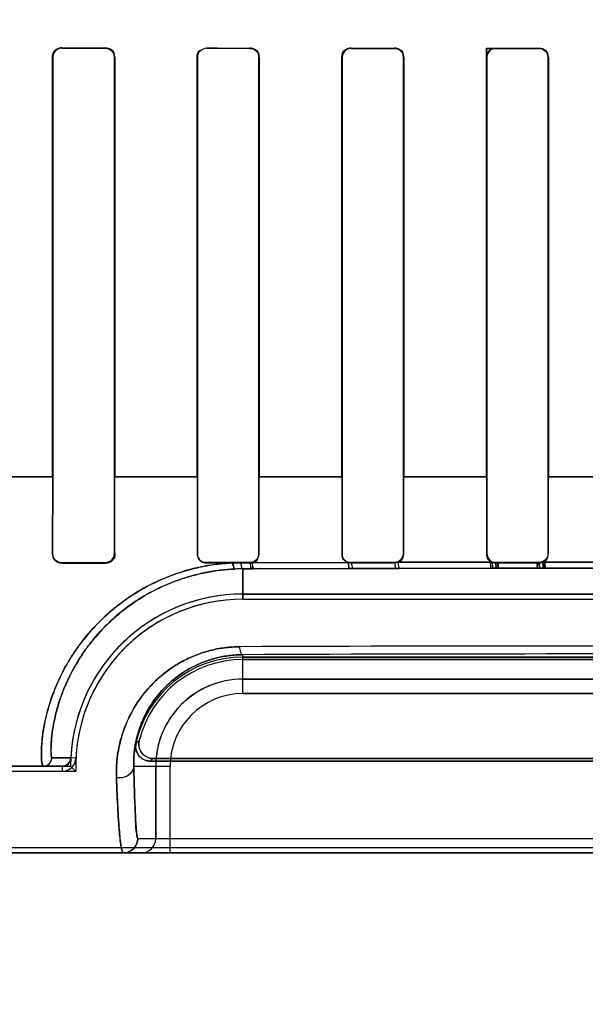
# Model space of a CAD drawing. Header units: millimetres. Extents: x 0 to 297, y 0 to 210.
# Tile 313 of 438: x 240.467 to 240.585, y 156.825 to 157.029. Entities that reach past the tile are written whole.
import ezdxf

# ---------------------------------------------------------------- set-up
doc = ezdxf.new("R2010")
doc.units = ezdxf.units.MM
doc.header["$LTSCALE"] = 16.335
doc.layers.get('0').update_dxf_attribs({"linetype": 'CONTINUOUS'})
for name, color, linetype in [('AXES_REF', 7, 'CONTINUOUS'), ('INTFCLR_1', 7, 'CONTINUOUS'), ('INTFCLR_72935', 7, 'CONTINUOUS')]:
    doc.layers.add(name, color=color, linetype=linetype)

msp = doc.modelspace()

# ---------------------------------------------------------------- linework, layer by layer
at = {"color": 7, "linetype": 'Continuous'}
for radius in [5.8174969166, 5.817, 5.7797484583]:
    msp.add_circle((241.4979109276, 154.8339782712), radius, dxfattribs=at)
msp.add_arc((241.4979109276, 154.8339782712), 5.76, 278.2771290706, 261.7228709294, dxfattribs=at)
at = {"layer": 'AXES_REF', "color": 9, "linetype": 'Continuous'}
msp.add_circle((241.4979109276, 154.8339782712), 3.5571461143, dxfattribs=at)
at = {"layer": 'AXES_REF', "color": 7, "linetype": 'Continuous'}
msp.add_arc((241.4979109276, 154.8339782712), 5.892, 113.0826660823, 66.91733391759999, dxfattribs=at)
at = {"layer": 'AXES_REF', "color": 9, "linetype": 'Continuous'}
msp.add_arc((241.4979109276, 154.8339782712), 5.3067073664, 94.4118118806, 85.5881881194, dxfattribs=at)
at = {"layer": 'INTFCLR_1', "color": 9, "linetype": 'Continuous'}
for p, q in [((240.4762431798, 157.0228796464), (240.4762431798, 157.0229464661)), ((240.4852431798, 157.0229352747), (240.4852431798, 157.0228691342)), ((240.5062431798, 157.0228484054), (240.5062431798, 157.0229132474)), ((240.5152431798, 157.022905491), (240.5152431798, 157.0228410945)), ((240.5362431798, 157.0228275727), (240.5362431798, 157.0228911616)), ((240.5452431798, 157.022886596), (240.5452431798, 157.0228232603)), ((240.5662431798, 157.0228165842), (240.5662431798, 157.0228795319)), ((240.5752431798, 157.0228780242), (240.5752431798, 157.0228151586)), ((240.4742638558, 157.0209697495), (240.4743309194, 157.0209697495)), ((240.4871404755, 157.0209697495), (240.4872064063, 157.0209697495)), ((240.5042978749, 157.0209697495), (240.5043628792, 157.0209697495)), ((240.5171131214, 157.0209697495), (240.5171773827, 157.0209697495)), ((240.5343206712, 157.0209697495), (240.5343843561, 157.0209697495)), ((240.5470959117, 157.0209697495), (240.5471591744, 157.0209697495)), ((240.5643329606, 157.0209697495), (240.5643959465, 157.0209697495)), ((240.5770884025, 157.0209697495), (240.5771512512, 157.0209697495)), ((240.4571777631, 156.9339684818), (240.4743310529, 156.9339684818)), ((240.4871404, 156.9339684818), (240.5043630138, 156.9339684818)), ((240.5171135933, 156.9339684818), (240.5343832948, 156.9339684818)), ((240.5470931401, 156.9339684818), (240.5643988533, 156.9339684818)), ((240.5770829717, 156.9339684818), (240.5944114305, 156.9339684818)), ((240.4743248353, 156.918065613), (240.4742558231, 156.918065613)), ((240.4872142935, 156.918065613), (240.4871464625, 156.918065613)), ((240.5043569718, 156.918065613), (240.5042901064, 156.918065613)), ((240.5171850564, 156.918065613), (240.5171189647, 156.918065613)), ((240.5343785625, 156.918065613), (240.534313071, 156.918065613)), ((240.5471667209, 156.918065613), (240.5471016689, 156.918065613)), ((240.5643902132, 156.918065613), (240.5643254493, 156.918065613)), ((240.5771587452, 156.918065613), (240.5770941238, 156.918065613)), ((240.4762431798, 156.9160787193), (240.4762431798, 156.9161480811)), ((240.4852431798, 156.9161586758), (240.4852431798, 156.916090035)), ((240.5062431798, 156.9161122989), (240.5062431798, 156.9161795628)), ((240.5152431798, 156.916186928), (240.5152431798, 156.9161201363)), ((240.5356091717, 156.9162414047), (240.515681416, 156.9161705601)), ((240.5362431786, 156.9161346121), (240.5365115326, 156.9149753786)), ((240.5362431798, 156.9161346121), (240.5362431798, 156.9162005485)), ((240.5452431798, 156.9162048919), (240.5452431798, 156.9161392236)), ((240.545243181, 156.9161392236), (240.5454618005, 156.9149984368)), ((240.5654840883, 156.9163028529), (240.5459360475, 156.9162686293)), ((240.5459360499, 156.9162686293), (240.5461567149, 156.914999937)), ((240.5662431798, 156.9161463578), (240.5662431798, 156.9162116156)), ((240.5752431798, 156.9162130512), (240.5752431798, 156.9161478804)), ((240.5954630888, 156.9163144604), (240.576023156, 156.9163144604)), ((240.5137431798, 156.9148951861), (240.51563019, 156.9149030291)), ((240.5137431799, 156.9148951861), (240.5137431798, 156.9086003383)), ((240.51563019, 156.9149030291), (240.5160696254, 156.9149048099)), ((240.5160696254, 156.9149048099), (240.535887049, 156.9149735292)), ((240.535887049, 156.9149735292), (240.5365115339, 156.9149753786)), ((240.5365115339, 156.9149753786), (240.5454617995, 156.9149984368)), ((240.5454617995, 156.9149984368), (240.5461567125, 156.914999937)), ((240.5461567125, 156.914999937), (240.5655964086, 156.915033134)), ((240.5663477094, 156.9150341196), (240.5752993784, 156.9150417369)), ((240.5760727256, 156.9150420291), (240.5954136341, 156.9150420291)), ((240.5137431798, 156.8890216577), (240.5137431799, 156.8970961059)), ((240.6577431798, 156.8920212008), (240.5137431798, 156.8920212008)), ((240.5137431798, 156.8890216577), (240.6577431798, 156.8890216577)), ((240.4741451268, 156.875691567), (240.4780957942, 156.8756833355)), ((240.4791525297, 156.8756324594), (240.4780957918, 156.8756833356)), ((240.4762975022, 156.8739697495), (240.3328119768, 156.8739697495)), ((240.4762976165, 156.8739697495), (240.4762975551, 156.8729117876)), ((240.4911430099, 156.8739697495), (240.4986912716, 156.8739697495)), ((240.4956917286, 156.8739697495), (240.4956917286, 156.8589697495)), ((240.4986912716, 156.8559697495), (240.4986912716, 156.8739697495)), ((240.4919773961, 156.8589697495), (240.6795089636, 156.8589697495)), ((240.8386738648, 156.8559697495), (240.3328124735, 156.8559697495))]:
    msp.add_line(p, q, dxfattribs=at)
at = {"layer": 'INTFCLR_1', "color": 6, "linetype": 'Continuous'}
for p, q in [((240.5062431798, 157.0229132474), (240.5152431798, 157.022905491)), ((240.4742638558, 157.0209697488), (240.4742638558, 156.9339697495)), ((240.4743309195, 157.0209697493), (240.4743309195, 156.9339697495)), ((240.4871404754, 156.9339697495), (240.4871404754, 157.0209697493)), ((240.4872064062, 156.9339697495), (240.4872064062, 157.0209697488)), ((240.5042978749, 157.0209697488), (240.5042978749, 156.9339697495)), ((240.5043628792, 157.0209697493), (240.5043628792, 156.9339697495)), ((240.5171131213, 156.9339697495), (240.5171131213, 157.0209697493)), ((240.5171773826, 156.9339697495), (240.5171773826, 157.0209697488)), ((240.5343206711, 157.0209697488), (240.5343206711, 156.9339697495)), ((240.5343843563, 157.0209697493), (240.5343843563, 156.9339697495)), ((240.5470959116, 156.9339697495), (240.5470959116, 157.0209697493)), ((240.5471591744, 156.9339697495), (240.5471591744, 157.0209697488)), ((240.5643329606, 157.0209697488), (240.5643329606, 156.9339697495)), ((240.5643959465, 157.0209697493), (240.5643959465, 156.9339697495)), ((240.5770884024, 156.9339697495), (240.5770884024, 157.0209697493)), ((240.5771512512, 156.9339697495), (240.5771512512, 157.0209697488)), ((240.4742638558, 156.9339697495), (240.4742558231, 156.918065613)), ((240.4743309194, 156.9339697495), (240.4743248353, 156.918065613)), ((240.4871464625, 156.918065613), (240.4871404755, 156.9339697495)), ((240.4872142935, 156.918065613), (240.4872064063, 156.9339697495)), ((240.5042978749, 156.9339697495), (240.5042901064, 156.918065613)), ((240.5043628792, 156.9339697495), (240.5043569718, 156.918065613)), ((240.5171189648, 156.918065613), (240.5171131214, 156.9339697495)), ((240.5171850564, 156.918065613), (240.5171773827, 156.9339697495)), ((240.5343206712, 156.9339697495), (240.534313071, 156.918065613)), ((240.5343843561, 156.9339697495), (240.5343785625, 156.918065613)), ((240.5471016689, 156.918065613), (240.5470959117, 156.9339697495)), ((240.5471667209, 156.918065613), (240.5471591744, 156.9339697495)), ((240.5643329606, 156.9339697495), (240.5643254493, 156.918065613)), ((240.5643959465, 156.9339697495), (240.5643902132, 156.918065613)), ((240.5770941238, 156.918065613), (240.5770884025, 156.9339697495)), ((240.5771587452, 156.918065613), (240.5771512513, 156.9339697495)), ((240.4762431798, 156.9161480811), (240.4852431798, 156.9161586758)), ((240.4762431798, 156.9160787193), (240.4852431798, 156.916090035)), ((240.5062431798, 156.9161795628), (240.5152431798, 156.916186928)), ((240.5062431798, 156.9161122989), (240.5116113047, 156.9161170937)), ((240.5116113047, 156.9161170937), (240.5133452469, 156.9161185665)), ((240.5152431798, 156.9161201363), (240.5133452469, 156.9161185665)), ((240.5362431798, 156.9162005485), (240.5452431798, 156.9162048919)), ((240.5452431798, 156.9161392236), (240.5362431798, 156.9161346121)), ((240.545936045, 156.9162686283), (240.545243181, 156.9161392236)), ((240.5662431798, 156.9162116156), (240.5752431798, 156.9162130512)), ((240.5752431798, 156.9161478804), (240.5662431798, 156.9161463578)), ((240.6577431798, 156.9096583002), (240.5137431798, 156.9096583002)), ((240.5137431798, 156.9086003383), (240.6577431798, 156.9086003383)), ((240.5137431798, 156.8966003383), (240.6577431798, 156.8966003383)), ((240.6577431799, 156.8960754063), (240.5137431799, 156.8960754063)), ((240.676963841, 156.8750277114), (240.4945225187, 156.8750277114)), ((240.4951807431, 156.8755526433), (240.6763056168, 156.8755526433)), ((240.3262431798, 156.8729117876), (240.4762975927, 156.8729117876)), ((240.8386743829, 156.8570277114), (240.3328119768, 156.8570277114))]:
    msp.add_line(p, q, dxfattribs=at)
at = {"layer": 'INTFCLR_1', "color": 7, "linetype": 'Continuous'}
for p, q in [((240.5651304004, 156.9164160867), (240.5667004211, 156.9160915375)), ((240.5652207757, 156.9150326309), (240.5651304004, 156.9164160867)), ((240.5654840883, 156.9163028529), (240.5655964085, 156.915033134)), ((240.5663477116, 156.9150341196), (240.5662431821, 156.9161463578)), ((240.5667004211, 156.9160915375), (240.5667734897, 156.9150346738)), ((240.5748265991, 156.9161019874), (240.5764256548, 156.9164410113)), ((240.5749126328, 156.91504158), (240.5748265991, 156.9161019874)), ((240.5752431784, 156.9161478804), (240.5752993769, 156.9150417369)), ((240.576072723, 156.9150420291), (240.5760188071, 156.9163120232)), ((240.5764256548, 156.9164410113), (240.576505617, 156.9150421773)), ((240.5667734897, 156.9150346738), (240.5652207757, 156.9150326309)), ((240.5655964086, 156.915033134), (240.5663477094, 156.9150341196)), ((240.576505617, 156.9150421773), (240.5749126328, 156.91504158)), ((240.5752993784, 156.9150417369), (240.5760727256, 156.9150420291))]:
    msp.add_line(p, q, dxfattribs=at)
for points in [[(240.4860032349, 156.9162432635), (240.4859222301, 156.9162114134), (240.4858398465, 156.91618315), (240.4857562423, 156.916158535), (240.4856713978, 156.9161375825), (240.4855856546, 156.9161203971), (240.4854997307, 156.916107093), (240.4854139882, 156.9160976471), (240.4853284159, 156.9160919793), (240.4852431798, 156.916090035)], [(240.5662431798, 156.9161463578), (240.5661564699, 156.9161483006), (240.5660699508, 156.9161541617), (240.5659837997, 156.9161639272), (240.5658982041, 156.916177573), (240.5658133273, 156.9161950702), (240.565729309, 156.9162163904), (240.5656463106, 156.9162414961), (240.5655645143, 156.9162703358), (240.5654840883, 156.9163028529)], [(240.5760188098, 156.9163120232), (240.5759365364, 156.9162778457), (240.5758528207, 156.9162475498), (240.5757678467, 156.9162211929), (240.575681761, 156.9161988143), (240.5755947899, 156.916180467), (240.5755072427, 156.9161661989), (240.5754193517, 156.9161560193), (240.5753312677, 156.9161499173), (240.5752431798, 156.9161478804)]]:
    msp.add_lwpolyline(points, dxfattribs=at)
at = {"layer": 'INTFCLR_1', "color": 6, "linetype": 'Continuous'}
for centre, radius, start, end in [((240.515240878, 156.9180697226), 0.0019495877, 270.0676971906, 283.0596650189), ((240.5362443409, 156.9180768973), 0.0019422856, 250.9119820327, 269.9657733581), ((240.5137431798, 156.8739697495), 0.03568855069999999, 90.0000000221, 177.2479490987), ((240.5137431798, 156.8739697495), 0.0346305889, 89.999999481, 177.2480125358), ((240.5137431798, 156.8739697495), 0.0226305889, 89.9999992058, 168.1110847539), ((240.5137431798, 156.8739697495), 0.0221056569, 89.9999997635, 166.1647639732), ((240.4762977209, 156.875769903), 0.0028581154, 269.9974376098, 357.2436625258)]:
    msp.add_arc(centre, radius, start, end, dxfattribs=at)
at = {"layer": 'INTFCLR_1', "color": 9, "linetype": 'Continuous'}
for centre, radius, start, end in [((240.5139220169, 156.8743140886), 0.0405814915, 90.252491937, 92.58111120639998), ((240.5856715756, 139.3986754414), 17.5002150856, 89.7620658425, 90.23746647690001), ((240.5857434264, 138.9828554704), 17.914385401, 89.76972176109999, 90.23027981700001), ((240.5137431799, 156.8739697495), 0.0180514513, 90.0000000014, 179.9999999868), ((240.5137431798, 156.8739697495), 0.0150519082, 90.00000024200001, 180.0000000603), ((240.5309725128, 156.8363486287), 0.0577774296, 132.0440521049, 132.9598198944), ((240.5257557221, 156.8365388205), 0.0495672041, 128.085659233, 129.0588526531), ((240.4926919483, 156.8589695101), 0.0029997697, 270.0045295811, 0.0045712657)]:
    msp.add_arc(centre, radius, start, end, dxfattribs=at)
at = {"layer": 'INTFCLR_1', "color": 7, "linetype": 'Continuous'}
msp.add_arc((240.4762977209, 156.875769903), 0.0018001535, 269.9966749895, 357.2436468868, dxfattribs=at)
at = {"layer": 'INTFCLR_1', "color": 6, "linetype": 'Continuous'}
for centre, major_axis, ratio, start_param, end_param in [((240.5857431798, 157.0239697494), (0.312931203, 0), 0.0034906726, -1.9282790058, -1.8977471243), ((240.5857431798, 157.0239697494), (0.330931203, 0), 0.0034906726, -1.9080370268, -1.8793579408), ((240.5857431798, 157.0239697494), (0.330931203, 0), 0.0034906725, -1.8134003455, -1.785476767), ((240.5857431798, 157.0239697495), (0.312931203, 0), 0.003490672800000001, -1.7296452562, -1.7005817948), ((240.5857431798, 157.0239697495), (0.330931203, 0), 0.0034906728, -1.7209377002, -1.6934858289), ((240.5857431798, 157.0239697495), (0.312931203, 0), 0.003490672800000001, -1.6331507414, -1.604356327), ((240.5857431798, 157.0239697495), (0.330931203, 0), 0.0034906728, -1.629755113, -1.6025303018)]:
    msp.add_ellipse(centre, major_axis=major_axis, ratio=ratio, start_param=start_param, end_param=end_param, dxfattribs=at)
for points, knots in [([(240.4762431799, 157.0229464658), (240.475779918, 157.0229470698), (240.4747354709, 157.0225734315), (240.4742638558, 157.0215153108), (240.4742638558, 157.0209697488)], [0, 0, 0, 0, 0.4592101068, 1, 1, 1, 1]), ([(240.4762431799, 157.0228796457), (240.4757446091, 157.0228802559), (240.4747262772, 157.0224603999), (240.4743309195, 157.0214463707), (240.4743309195, 157.0209697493)], [0, 0, 0, 0, 0.5112540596, 1, 1, 1, 1]), ([(240.4872064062, 157.0209697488), (240.4872064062, 157.0215151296), (240.4867344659, 157.0225660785), (240.4856992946, 157.0229347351), (240.4852431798, 157.022935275)], [0, 0, 0, 0, 0.5445661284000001, 1, 1, 1, 1]), ([(240.5062431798, 157.0228484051), (240.5057576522, 157.0228488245), (240.5047571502, 157.0224413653), (240.5043628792, 157.0214432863), (240.5043628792, 157.0209697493)], [0, 0, 0, 0, 0.5062513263, 1, 1, 1, 1]), ([(240.5171773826, 157.0209697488), (240.5171773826, 157.0214599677), (240.5167652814, 157.0224984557), (240.5157224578, 157.022908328), (240.5152169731, 157.0229087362)], [0, 0, 0, 0, 0.4923340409, 1, 1, 1, 1]), ([(240.5362431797, 157.0228275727), (240.5357662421, 157.0228278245), (240.5347777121, 157.0224284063), (240.5343843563, 157.0214410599), (240.5343843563, 157.0209697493)], [0, 0, 0, 0, 0.502967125, 1, 1, 1, 1]), ([(240.5471591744, 157.0209697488), (240.5471591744, 157.0214581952), (240.5467509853, 157.0224766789), (240.5457325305, 157.0228863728), (240.5452431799, 157.0228865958)], [0, 0, 0, 0, 0.4995376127, 1, 1, 1, 1]), ([(240.5643329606, 157.0209697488), (240.5643329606, 157.021417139), (240.5646948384, 157.0224250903), (240.5657165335, 157.0228796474), (240.5662431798, 157.0228795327)], [0, 0, 0, 0, 0.4593156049, 1, 1, 1, 1]), ([(240.56624318, 157.0228165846), (240.5657707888, 157.0228166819), (240.5647887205, 157.0224214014), (240.5643959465, 157.021439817), (240.5643959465, 157.0209697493)], [0, 0, 0, 0, 0.5012326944, 1, 1, 1, 1]), ([(240.5771512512, 157.0209697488), (240.5771512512, 157.0214573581), (240.5767432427, 157.022471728), (240.575729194, 157.0228779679), (240.57524318, 157.0228780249)], [0, 0, 0, 0, 0.5008192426, 1, 1, 1, 1]), ([(240.4742558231, 156.918065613), (240.4742553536, 156.9176094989), (240.4746208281, 156.9165619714), (240.4756859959, 156.9160779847), (240.4762431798, 156.9160787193)], [0, 0, 0, 0, 0.4501281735, 1, 1, 1, 1]), ([(240.4852431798, 156.9161586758), (240.4857322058, 156.9161592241), (240.4867448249, 156.9165702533), (240.4871468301, 156.9175826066), (240.4871464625, 156.918065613)], [0, 0, 0, 0, 0.50309643, 1, 1, 1, 1]), ([(240.5042901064, 156.918065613), (240.5042896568, 156.9176138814), (240.5046526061, 156.9165836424), (240.5056988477, 156.9161117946), (240.5062431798, 156.9161122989)], [0, 0, 0, 0, 0.4535167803, 1, 1, 1, 1]), ([(240.5152431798, 156.916186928), (240.5157213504, 156.9161872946), (240.516718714, 156.9165877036), (240.5171193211, 156.9175859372), (240.5171189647, 156.918065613)], [0, 0, 0, 0, 0.4992142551, 1, 1, 1, 1]), ([(240.5452431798, 156.9162048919), (240.5457139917, 156.916205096), (240.5467016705, 156.9165981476), (240.5471020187, 156.917587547), (240.5471016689, 156.918065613)], [0, 0, 0, 0, 0.4961774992, 1, 1, 1, 1]), ([(240.5643902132, 156.918065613), (240.5643898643, 156.9175868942), (240.5647917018, 156.9166002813), (240.5657760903, 156.9162115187), (240.5662431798, 156.9162116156)], [0, 0, 0, 0, 0.506147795, 1, 1, 1, 1]), ([(240.4945225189, 156.8750277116), (240.4940422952, 156.8750277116), (240.4930664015, 156.8752691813), (240.4917135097, 156.876458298), (240.4914370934, 156.877867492), (240.4915980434, 156.8786319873)], [0, 0, 0, 0, 0.2757367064, 0.5514165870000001, 1, 1, 1, 1]), ([(240.4922788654, 156.8792558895), (240.4921617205, 156.8787802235), (240.4921674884, 156.8777568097), (240.4930349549, 156.8761384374), (240.4943828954, 156.8755526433), (240.4951807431, 156.8755526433)], [0, 0, 0, 0, 0.2761837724, 0.5501894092, 1, 1, 1, 1])]:
    msp.add_open_spline(points, degree=3, knots=knots, dxfattribs=at)
for points in [[(240.4871404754, 157.0209697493), (240.4871404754, 157.0215041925), (240.4869981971, 157.0224226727), (240.4864637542, 157.0224232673)], [(240.5042978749, 157.0209697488), (240.5042978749, 157.0215203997), (240.5044493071, 157.0224655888), (240.5049999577, 157.0224650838)], [(240.5171131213, 157.0209697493), (240.5171131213, 157.0215002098), (240.5169669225, 157.0224097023), (240.5164364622, 157.022410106)], [(240.5343206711, 157.0209697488), (240.5343206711, 157.0215185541), (240.5344772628, 157.022457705), (240.535026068, 157.0224573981)], [(240.5470959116, 157.0209697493), (240.5470959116, 157.0214999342), (240.5469436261, 157.0224062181), (240.5464134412, 157.0224064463)], [(240.5770884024, 157.0209697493), (240.5770884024, 157.0214960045), (240.5769393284, 157.0223967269), (240.5764130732, 157.0223967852)], [(240.4743248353, 156.918065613), (240.4743244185, 156.9175268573), (240.4744666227, 156.9165989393), (240.4750053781, 156.916599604)], [(240.5043569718, 156.918065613), (240.504356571, 156.9175319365), (240.5045022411, 156.9166152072), (240.5050359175, 156.9166156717)], [(240.534313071, 156.918065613), (240.5343126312, 156.9176139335), (240.5343610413, 156.9169446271), (240.5347877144, 156.9167964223)], [(240.5343785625, 156.918065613), (240.5343781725, 156.9175360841), (240.5345250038, 156.9166277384), (240.5350545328, 156.9166280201)], [(240.5459360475, 156.9162686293), (240.5464341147, 156.9164611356), (240.5470548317, 156.9168816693), (240.5470543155, 156.9174156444)], [(240.5654840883, 156.9163028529), (240.5650104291, 156.9165069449), (240.5644304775, 156.9169206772), (240.5644309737, 156.9174364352)], [(240.5760188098, 156.9163120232), (240.5764550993, 156.9165052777), (240.5770167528, 156.9168616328), (240.5770162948, 156.9173388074)], [(240.5156814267, 156.9161705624), (240.5161541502, 156.916280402), (240.5168733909, 156.9165219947), (240.5168729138, 156.9170073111)], [(240.5752431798, 156.9162130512), (240.5757607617, 156.916213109), (240.5766530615, 156.9163468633), (240.5766526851, 156.9168644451)]]:
    msp.add_open_spline(points, degree=3, dxfattribs=at)
at = {"layer": 'INTFCLR_1', "color": 7, "linetype": 'Continuous'}
msp.add_open_spline([(240.4852431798, 156.916090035), (240.4857469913, 156.9160903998), (240.4867943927, 156.916513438), (240.4872168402, 156.9175625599), (240.4872142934, 156.918065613)], degree=3, knots=[0, 0, 0, 0, 0.5003734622, 1, 1, 1, 1], dxfattribs=at)
for points in [[(240.4872142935, 156.918065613), (240.4872147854, 156.9175843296), (240.4871314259, 156.9169072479), (240.4866875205, 156.9167212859)], [(240.4775400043, 156.8744671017), (240.4772171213, 156.8741592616), (240.4767436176, 156.8739697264), (240.4762975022, 156.8739697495)], [(240.4780957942, 156.8756833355), (240.4780743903, 156.8752381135), (240.4778626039, 156.8747746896), (240.4775400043, 156.8744671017)]]:
    msp.add_open_spline(points, degree=3, dxfattribs=at)
at = {"layer": 'INTFCLR_1', "color": 9, "linetype": 'Continuous'}
for points, knots in [([(240.5116113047, 156.9161170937), (240.5105472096, 156.9160679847), (240.5089557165, 156.9159334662), (240.5068542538, 156.9156330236), (240.5037894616, 156.9150748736), (240.4993505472, 156.9138297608), (240.4951685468, 156.9119632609), (240.4925496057, 156.9104980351), (240.4908685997, 156.909478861), (240.4881087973, 156.9075995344), (240.4845577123, 156.904611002), (240.4814995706, 156.9012671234), (240.4794044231, 156.8984873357), (240.4776092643, 156.8957813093), (240.4757840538, 156.8924411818), (240.4743935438, 156.889089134), (240.4735610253, 156.8865429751), (240.4729363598, 156.8842850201), (240.4724097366, 156.8817471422), (240.4720920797, 156.8792347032), (240.4719825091, 156.877301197), (240.4719766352, 156.8759505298), (240.472054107, 156.8748845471), (240.4721378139, 156.8743408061), (240.4722626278, 156.8739697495), (240.4723470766, 156.8739697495)], [0, 0, 0, 0, 0.0498448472, 0.0746398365, 0.0993137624, 0.195592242, 0.2894975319, 0.3127952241, 0.3359994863, 0.3814639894, 0.4689172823, 0.5524908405, 0.5928938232, 0.6317094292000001, 0.7043635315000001, 0.7706051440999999, 0.8012018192, 0.8296670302, 0.8802041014, 0.9222817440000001, 0.9481985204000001, 0.9704377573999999, 0.9863345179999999, 0.9960484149, 1, 1, 1, 1]), ([(240.5116113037, 156.9161170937), (240.5116485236, 156.9158088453), (240.5117170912, 156.915421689), (240.5119438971, 156.9148584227), (240.5120944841, 156.914854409)], [0, 0, 0, 0, 0.6733216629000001, 1, 1, 1, 1]), ([(240.5133452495, 156.9161185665), (240.5133698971, 156.9158227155), (240.5134225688, 156.9154569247), (240.5136024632, 156.914905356), (240.5137431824, 156.9148951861)], [0, 0, 0, 0, 0.6778576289, 1, 1, 1, 1]), ([(240.5152431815, 156.9161201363), (240.5152673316, 156.9158258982), (240.5153201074, 156.9154650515), (240.5154913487, 156.9149133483), (240.5156301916, 156.9149030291)], [0, 0, 0, 0, 0.6795377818, 1, 1, 1, 1]), ([(240.5156814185, 156.9161705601), (240.5157041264, 156.9158652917), (240.5157576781, 156.9154936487), (240.5159260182, 156.9149155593), (240.5160696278, 156.9149048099)], [0, 0, 0, 0, 0.6800622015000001, 1, 1, 1, 1]), ([(240.5356091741, 156.9162414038), (240.535625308, 156.9159372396), (240.535690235, 156.9155985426), (240.535754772, 156.9149875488), (240.5358870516, 156.9149735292)], [0, 0, 0, 0, 0.6960312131, 1, 1, 1, 1]), ([(240.5120944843, 156.914854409), (240.5110808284, 156.9148087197), (240.509564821, 156.914683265), (240.507562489, 156.9144035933), (240.5046435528, 156.9138845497), (240.5004163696, 156.9127283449), (240.4964263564, 156.9109919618), (240.4939250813, 156.9096293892), (240.4923217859, 156.908681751), (240.4896898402, 156.9069365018), (240.4862978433, 156.9041614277), (240.4833670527, 156.9010516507), (240.4813536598, 156.8984670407), (240.4796278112, 156.895953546), (240.4778645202, 156.8928513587), (240.4765092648, 156.8897348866), (240.4756860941, 156.8873687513), (240.4750639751, 156.8852717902), (240.4745233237, 156.8829147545), (240.4741744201, 156.8805825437), (240.4740159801, 156.8787833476), (240.4739746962, 156.8775387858), (240.4739752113, 156.8765298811), (240.4740484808, 156.8760680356), (240.4740759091, 156.8756930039), (240.4741451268, 156.875691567)], [0, 0, 0, 0, 0.0504212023, 0.07549739, 0.1004463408, 0.1977227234, 0.2924291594, 0.3158912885, 0.3392449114, 0.3849551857, 0.4727073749, 0.5563463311, 0.596699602, 0.6354211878, 0.7077768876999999, 0.7736222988, 0.8039851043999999, 0.8322204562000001, 0.8822932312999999, 0.9239262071, 0.9495385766, 0.9714826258, 0.9871143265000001, 0.9965597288, 1, 1, 1, 1]), ([(240.5131408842, 156.8987401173), (240.5120899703, 156.8987369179), (240.510012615, 156.8985966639), (240.5074689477, 156.8981091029), (240.5055106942, 156.8975424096), (240.5036264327, 156.8968754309), (240.5013917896, 156.8958536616), (240.4993143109, 156.8946001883), (240.4977719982, 156.8934831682), (240.4956475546, 156.8917574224), (240.4934812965, 156.8894669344), (240.4914964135, 156.8865956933), (240.4899058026, 156.883740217), (240.4887539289, 156.8807837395), (240.4880275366, 156.8778215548), (240.4875850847, 156.8750199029), (240.4875015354, 156.8729286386), (240.4875536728, 156.8715702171)], [0, 0, 0, 0, 0.0757715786, 0.1496623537, 0.1862657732, 0.2226755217, 0.2937053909, 0.3629990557, 0.3972323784, 0.4309372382, 0.5603031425, 0.6225231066, 0.6822994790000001, 0.7956685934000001, 0.8498742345, 0.9019852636, 1, 1, 1, 1]), ([(240.5137431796, 156.8970961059), (240.5128206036, 156.897091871), (240.5109973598, 156.8969728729), (240.508328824, 156.8964737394), (240.505795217, 156.8956835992), (240.5034252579, 156.8946327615), (240.5012460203, 156.8933576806), (240.4986634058, 156.8914405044), (240.4964636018, 156.8891950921), (240.4947063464, 156.886746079), (240.4932978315, 156.8843189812), (240.4922687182, 156.881803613), (240.4916114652, 156.8792816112), (240.4912014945, 156.8769021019), (240.4911111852, 156.8751242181), (240.4911430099, 156.8739697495)], [0, 0, 0, 0, 0.07690056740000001, 0.1518542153, 0.2257912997, 0.2976054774, 0.3674917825, 0.4357938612, 0.5653026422, 0.6273116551, 0.6867147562, 0.7989149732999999, 0.8524020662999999, 0.9037346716, 1, 1, 1, 1]), ([(240.5137431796, 156.8970961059), (240.5135514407, 156.8971104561), (240.5132713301, 156.8978320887), (240.5131885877, 156.8983386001), (240.5131408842, 156.8987401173)], [0, 0, 0, 0, 0.3222760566, 1, 1, 1, 1]), ([(240.4723470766, 156.8739697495), (240.472794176, 156.8739697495), (240.4737236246, 156.8743319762), (240.4741257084, 156.8752448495), (240.4741451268, 156.875691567)], [0, 0, 0, 0, 0.4999776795, 1, 1, 1, 1]), ([(240.4911430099, 156.8739697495), (240.4911339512, 156.8732415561), (240.4901041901, 156.8716985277), (240.4883879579, 156.8714408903), (240.4875536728, 156.8715702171)], [0, 0, 0, 0, 0.4631161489, 1, 1, 1, 1]), ([(240.4919773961, 156.8589697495), (240.4918903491, 156.8589705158), (240.4918464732, 156.8594374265), (240.4916268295, 156.8604852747), (240.4915184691, 156.863464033), (240.4913421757, 156.8668789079), (240.4912302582, 156.8706399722), (240.491171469, 156.872806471), (240.4911430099, 156.8739697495)], [0, 0, 0, 0, 0.0173533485, 0.0648920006, 0.2544543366, 0.5669885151, 0.7680331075, 1, 1, 1, 1]), ([(240.4875536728, 156.8715702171), (240.4875999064, 156.87036044), (240.4876928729, 156.8681019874), (240.4878499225, 156.8649502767), (240.4880135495, 156.8622751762), (240.4881877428, 156.8600604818), (240.4883577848, 156.8583570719), (240.4885484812, 156.8570731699), (240.4886948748, 156.8564055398), (240.4888722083, 156.8559697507), (240.4889777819, 156.8559697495)], [0, 0, 0, 0, 0.2307316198, 0.430834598, 0.6012035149, 0.7420625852, 0.8526111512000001, 0.9315355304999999, 0.9798794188, 1, 1, 1, 1]), ([(240.4889777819, 156.8559697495), (240.4897430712, 156.8559697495), (240.4913375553, 156.8566098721), (240.4919773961, 156.8582043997), (240.4919773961, 156.8589697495)], [0, 0, 0, 0, 0.4999802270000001, 1, 1, 1, 1])]:
    msp.add_open_spline(points, degree=3, knots=knots, dxfattribs=at)
at = {"layer": 'INTFCLR_72935', "color": 9, "linetype": 'Continuous'}
for p, q in [((240.4762431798, 157.0229464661), (240.4762431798, 157.0228796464)), ((240.4852431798, 157.0228691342), (240.4852431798, 157.0229352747)), ((240.5062431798, 157.0229132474), (240.5062431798, 157.0228484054)), ((240.5152431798, 157.0228410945), (240.5152431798, 157.022905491)), ((240.5362431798, 157.0228911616), (240.5362431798, 157.0228275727)), ((240.5452431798, 157.0228232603), (240.5452431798, 157.022886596)), ((240.5752431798, 157.0228151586), (240.5752431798, 157.0228780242)), ((240.4743309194, 157.0209697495), (240.4742638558, 157.0209697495)), ((240.4872064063, 157.0209697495), (240.4871404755, 157.0209697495)), ((240.5043628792, 157.0209697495), (240.5042978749, 157.0209697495)), ((240.5171773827, 157.0209697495), (240.5171131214, 157.0209697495)), ((240.5343843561, 157.0209697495), (240.5343206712, 157.0209697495)), ((240.5471591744, 157.0209697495), (240.5470959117, 157.0209697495)), ((240.5771512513, 157.0209697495), (240.5770884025, 157.0209697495)), ((240.4743309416, 156.9339684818), (240.4571784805, 156.9339684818)), ((240.5043631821, 156.9339684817), (240.4871404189, 156.9339684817)), ((240.5343821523, 156.9339684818), (240.5171135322, 156.9339684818)), ((240.5643991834, 156.9339684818), (240.5470938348, 156.9339684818)), ((240.594403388, 156.9339684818), (240.5770749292, 156.9339684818)), ((240.4742558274, 156.9180697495), (240.4743248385, 156.9180697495)), ((240.4871464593, 156.9180697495), (240.4872142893, 156.9180697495)), ((240.5042901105, 156.9180697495), (240.504356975, 156.9180697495)), ((240.5171189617, 156.9180697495), (240.5171850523, 156.9180697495)), ((240.534313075, 156.9180697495), (240.5343785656, 156.9180697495)), ((240.5471016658, 156.9180697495), (240.5471667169, 156.9180697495)), ((240.5643254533, 156.9180697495), (240.5643902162, 156.9180697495)), ((240.5770941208, 156.9180697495), (240.5771587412, 156.9180697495)), ((240.4762431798, 156.9161522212), (240.4762431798, 156.9160828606)), ((240.4852431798, 156.9160941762), (240.4852431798, 156.9161628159)), ((240.5062431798, 156.9161837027), (240.5062431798, 156.9161164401)), ((240.5152431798, 156.9161242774), (240.5152431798, 156.916191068)), ((240.5156628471, 156.9161704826), (240.535621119, 156.9162414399)), ((240.5362431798, 156.9162046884), (240.5362431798, 156.9161387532)), ((240.536243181, 156.9161387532), (240.5365117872, 156.9149753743)), ((240.5452431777, 156.9161433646), (240.5454620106, 156.9149984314)), ((240.5452431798, 156.9161433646), (240.5452431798, 156.9162090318)), ((240.5459251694, 156.9162686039), (240.5654937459, 156.9163028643)), ((240.5459251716, 156.9162686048), (240.5461458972, 156.9149999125)), ((240.5662431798, 156.9162157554), (240.5662431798, 156.9161504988)), ((240.5752431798, 156.9161520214), (240.5752431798, 156.9162171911)), ((240.576013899, 156.9163144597), (240.5954720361, 156.9163144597)), ((240.5156305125, 156.9149030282), (240.5137431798, 156.9148951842)), ((240.5137431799, 156.9086003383), (240.5137431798, 156.9148951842)), ((240.5160511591, 156.9149047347), (240.5156305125, 156.9149030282)), ((240.5358989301, 156.9149735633), (240.5160511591, 156.9149047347)), ((240.5365117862, 156.9149753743), (240.5358989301, 156.9149735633)), ((240.5454620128, 156.9149984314), (240.5365117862, 156.9149753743)), ((240.5461458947, 156.9149999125), (240.5454620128, 156.9149984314)), ((240.5656060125, 156.915033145), (240.5461458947, 156.9149999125)), ((240.5752994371, 156.9150417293), (240.5663478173, 156.9150341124)), ((240.5954230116, 156.9150420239), (240.5760633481, 156.9150420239)), ((240.5137431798, 156.8890216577), (240.5137431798, 156.8970961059)), ((240.5137431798, 156.8920212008), (240.6577431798, 156.8920212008)), ((240.6577431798, 156.8890216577), (240.5137431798, 156.8890216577)), ((240.4780957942, 156.8756833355), (240.4741451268, 156.875691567)), ((240.3328119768, 156.8739697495), (240.4762975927, 156.8739697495)), ((240.4911430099, 156.8739697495), (240.4986912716, 156.8739697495)), ((240.4956917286, 156.8589697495), (240.4956917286, 156.8739697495)), ((240.4986912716, 156.8559697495), (240.4986912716, 156.8739697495)), ((240.4919773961, 156.8589697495), (240.6795089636, 156.8589697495)), ((240.3328124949, 156.8559697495), (240.8386738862, 156.8559697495))]:
    msp.add_line(p, q, dxfattribs=at)
at = {"layer": 'INTFCLR_72935', "color": 6, "linetype": 'Continuous'}
for p, q in [((240.5643329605, 156.9339697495), (240.5643329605, 157.0228799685)), ((240.5643959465, 157.0228169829), (240.5643329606, 157.0228799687)), ((240.5643959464, 156.9339697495), (240.5643959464, 157.0228169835)), ((240.4742638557, 156.9339697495), (240.4742638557, 157.0209697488)), ((240.4743309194, 156.9339697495), (240.4743309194, 157.0209697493)), ((240.4871404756, 157.0209697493), (240.4871404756, 156.9339697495)), ((240.4872064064, 157.0209697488), (240.4872064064, 156.9339697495)), ((240.5042978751, 156.9339697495), (240.5042978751, 157.0209697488)), ((240.5043628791, 156.9339697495), (240.5043628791, 157.0209697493)), ((240.5171131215, 157.0209697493), (240.5171131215, 156.9339697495)), ((240.5171773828, 157.0209697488), (240.5171773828, 156.9339697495)), ((240.5343206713, 156.9339697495), (240.5343206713, 157.0209697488)), ((240.5343843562, 156.9339697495), (240.5343843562, 157.0209697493)), ((240.5470959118, 157.0209697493), (240.5470959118, 156.9339697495)), ((240.5471591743, 157.0209697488), (240.5471591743, 156.9339697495)), ((240.5770884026, 157.0209697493), (240.5770884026, 156.9339697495)), ((240.5771512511, 157.0209697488), (240.5771512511, 156.9339697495)), ((240.4742638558, 156.9339697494), (240.4742558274, 156.9180697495)), ((240.4743248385, 156.9180697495), (240.4743309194, 156.9339697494)), ((240.4871404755, 156.9339697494), (240.4871464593, 156.9180697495)), ((240.4872142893, 156.9180697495), (240.4872064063, 156.9339697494)), ((240.5042978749, 156.9339697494), (240.5042901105, 156.9180697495)), ((240.504356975, 156.9180697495), (240.5043628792, 156.9339697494)), ((240.5171131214, 156.9339697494), (240.5171189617, 156.9180697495)), ((240.5171850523, 156.9180697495), (240.5171773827, 156.9339697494)), ((240.5343206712, 156.9339697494), (240.534313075, 156.9180697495)), ((240.5343785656, 156.9180697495), (240.5343843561, 156.9339697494)), ((240.5470959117, 156.9339697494), (240.5471016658, 156.9180697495)), ((240.5471667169, 156.9180697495), (240.5471591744, 156.9339697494)), ((240.5643329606, 156.9339697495), (240.5643254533, 156.9180697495)), ((240.5643902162, 156.9180697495), (240.5643959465, 156.9339697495)), ((240.5770884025, 156.9339697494), (240.5770941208, 156.9180697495)), ((240.5771587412, 156.9180697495), (240.5771512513, 156.9339697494)), ((240.4852431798, 156.9161628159), (240.4762431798, 156.9161522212)), ((240.4762431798, 156.9160828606), (240.4852431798, 156.9160941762)), ((240.5152431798, 156.916191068), (240.5062431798, 156.9161837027)), ((240.5062431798, 156.9161164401), (240.5117053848, 156.9161213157)), ((240.5117053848, 156.9161213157), (240.5133449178, 156.9161227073)), ((240.5133449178, 156.9161227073), (240.5152431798, 156.9161242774)), ((240.5452431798, 156.9162090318), (240.5362431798, 156.9162046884)), ((240.5362431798, 156.9161387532), (240.5452431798, 156.9161433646)), ((240.5452431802, 156.9161433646), (240.5459251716, 156.9162686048)), ((240.5752431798, 156.9162171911), (240.5662431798, 156.9162157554)), ((240.5662431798, 156.9161504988), (240.5752431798, 156.9161520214)), ((240.5137431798, 156.9096583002), (240.6577431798, 156.9096583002)), ((240.5137431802, 156.9086003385), (240.65774318, 156.9086003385)), ((240.6577431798, 156.8966003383), (240.5137431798, 156.8966003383)), ((240.5137431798, 156.8960754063), (240.6577431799, 156.8960754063)), ((240.4945225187, 156.8750277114), (240.676963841, 156.8750277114)), ((240.6763056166, 156.8755526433), (240.4951807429, 156.8755526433)), ((240.3262431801, 156.8729117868), (240.4791287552, 156.8729117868)), ((240.4762975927, 156.8739697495), (240.4780546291, 156.8739697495)), ((240.8386743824, 156.8570277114), (240.3328119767, 156.8570277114))]:
    msp.add_line(p, q, dxfattribs=at)
at = {"layer": 'INTFCLR_72935', "color": 7, "linetype": 'Continuous'}
for p, q in [((240.5650882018, 156.9164251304), (240.5651816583, 156.9150325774)), ((240.5666427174, 156.9161084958), (240.5650882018, 156.9164251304)), ((240.5656060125, 156.915033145), (240.5654937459, 156.9163028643)), ((240.5662431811, 156.9161504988), (240.5663478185, 156.9150341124)), ((240.5667187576, 156.9150345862), (240.5666427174, 156.9161084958)), ((240.575299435, 156.9150417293), (240.5752431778, 156.9161520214)), ((240.5760093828, 156.9163120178), (240.5760633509, 156.9150420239)), ((240.5651816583, 156.9150325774), (240.5667187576, 156.9150345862)), ((240.5663478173, 156.9150341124), (240.5656060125, 156.915033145)), ((240.574867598, 156.9150415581), (240.576445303, 156.9150421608)), ((240.5760633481, 156.9150420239), (240.5752994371, 156.9150417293))]:
    msp.add_line(p, q, dxfattribs=at)
for points in [[(240.4852431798, 156.9160941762), (240.485328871, 156.9160961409), (240.4854145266, 156.9161018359), (240.4854999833, 156.9161112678), (240.4855849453, 156.9161244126), (240.4856693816, 156.9161412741), (240.4857535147, 156.9161619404), (240.4858372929, 156.9161864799), (240.4859204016, 156.9162148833), (240.4860026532, 156.9162471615)], [(240.5654937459, 156.9163028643), (240.5655732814, 156.9162711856), (240.5656541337, 156.916243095), (240.5657361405, 156.9162186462), (240.5658191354, 156.916197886), (240.5659029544, 156.9161808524), (240.5659874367, 156.916167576), (240.5660724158, 156.9161580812), (240.5661577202, 156.9161523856), (240.5662431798, 156.9161504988)], [(240.5752431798, 156.9161520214), (240.5753304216, 156.9161540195), (240.5754175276, 156.9161599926), (240.5755043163, 156.9161699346), (240.5755905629, 156.9161838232), (240.5756761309, 156.9162016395), (240.5757609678, 156.9162233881), (240.5758449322, 156.9162490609), (240.5759277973, 156.9162786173), (240.5760093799, 156.9163120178)]]:
    msp.add_lwpolyline(points, dxfattribs=at)
at = {"layer": 'INTFCLR_72935', "color": 6, "linetype": 'Continuous'}
for centre, radius, start, end in [((240.5152409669, 156.9180733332), 0.001949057, 270.0650492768, 282.5008379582), ((240.536244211, 156.9180805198), 0.0019417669, 251.283371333, 269.9696068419), ((240.5137431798, 156.8739697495), 0.03568855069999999, 90.0000000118, 180), ((240.5137431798, 156.8739697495), 0.0346305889, 89.999999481, 181.7506555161), ((240.5137431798, 156.8739697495), 0.0226305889, 89.9999992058, 168.1110847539), ((240.5137431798, 156.8739697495), 0.0221056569, 90.0000001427, 166.1647639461), ((240.5478417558, 156.9437488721), 0.09868824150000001, 224.996714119, 225.8720284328)]:
    msp.add_arc(centre, radius, start, end, dxfattribs=at)
at = {"layer": 'INTFCLR_72935', "color": 9, "linetype": 'Continuous'}
for centre, radius, start, end in [((240.513921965, 156.8743145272), 0.0405810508, 90.2524261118, 92.45440579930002), ((240.5857428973, 139.3834113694), 17.5154798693, 89.7625045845, 90.23749356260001), ((240.5857429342, 138.9832148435), 17.9140260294, 89.7697155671, 90.2302828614), ((240.5137431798, 156.8739697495), 0.0180514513, 90.0000000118, 180.0000000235), ((240.5137431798, 156.8739697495), 0.0150519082, 90.00000024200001, 180.0000000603), ((240.5309725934, 156.8363485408), 0.0577775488, 132.0440530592, 132.9598189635), ((240.5257557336, 156.8365388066), 0.0495672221, 128.0856596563, 129.0588527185), ((240.4926919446, 156.8589695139), 0.0029997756, 270.0046012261, 0.004499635)]:
    msp.add_arc(centre, radius, start, end, dxfattribs=at)
at = {"layer": 'INTFCLR_72935', "color": 6, "linetype": 'Continuous'}
for centre, major_axis, ratio, start_param, end_param in [((240.5857431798, 157.0239697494), (0.312931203, 0), 0.0034906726, -1.9282790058, -1.8977471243), ((240.5857431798, 157.0239697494), (0.330931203, 0), 0.0034906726, -1.9080370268, -1.8793579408), ((240.5857431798, 157.0239697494), (0.312931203, 0), 0.0034906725, -1.8276611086, -1.7980361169), ((240.5857431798, 157.0239697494), (0.330931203, 0), 0.0034906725, -1.8134003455, -1.785476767), ((240.5857431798, 157.0239697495), (0.312931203, 0), 0.003490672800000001, -1.7296452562, -1.7005817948), ((240.5857431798, 157.0239697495), (0.330931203, 0), 0.0034906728, -1.7209377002, -1.6934858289), ((240.5857431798, 157.0239697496), (0.312931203, 0), 0.0034906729, -1.6392681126, -1.604356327), ((240.5857431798, 157.0239697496), (0.330931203, 0), 0.0034906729, -1.6353477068, -1.6025303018)]:
    msp.add_ellipse(centre, major_axis=major_axis, ratio=ratio, start_param=start_param, end_param=end_param, dxfattribs=at)
for points, knots in [([(240.4742638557, 157.0209697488), (240.4742638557, 157.0215163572), (240.4747367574, 157.0225746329), (240.4757809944, 157.0229470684), (240.4762431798, 157.0229464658)], [0, 0, 0, 0, 0.5418432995, 1, 1, 1, 1]), ([(240.4852431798, 157.0228691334), (240.4857399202, 157.0228685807), (240.4867504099, 157.0224480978), (240.4871404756, 157.0214414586), (240.4871404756, 157.0209697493)], [0, 0, 0, 0, 0.5129234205, 1, 1, 1, 1]), ([(240.5152431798, 157.0228410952), (240.515728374, 157.0228407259), (240.516723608, 157.0224317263), (240.5171131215, 157.0214389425), (240.5171131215, 157.0209697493)], [0, 0, 0, 0, 0.5083829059, 1, 1, 1, 1]), ([(240.5362431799, 157.0228911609), (240.5357436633, 157.0228914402), (240.5347202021, 157.0224709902), (240.5343206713, 157.0214509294), (240.5343206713, 157.0209697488)], [0, 0, 0, 0, 0.5093484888, 1, 1, 1, 1]), ([(240.5452431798, 157.0228232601), (240.5457255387, 157.0228230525), (240.5467119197, 157.0224160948), (240.5470959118, 157.02143286), (240.5470959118, 157.0209697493)], [0, 0, 0, 0, 0.510179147, 1, 1, 1, 1]), ([(240.5752431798, 157.0228151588), (240.5757199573, 157.022815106), (240.5767017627, 157.0224142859), (240.5770884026, 157.0214345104), (240.5770884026, 157.0209697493)], [0, 0, 0, 0, 0.506381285, 1, 1, 1, 1]), ([(240.4742558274, 156.9180697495), (240.474255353, 156.9176088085), (240.4746261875, 156.9165603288), (240.4756906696, 156.9160821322), (240.4762431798, 156.9160828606)], [0, 0, 0, 0, 0.4548229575, 1, 1, 1, 1]), ([(240.4762431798, 156.9161522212), (240.4757915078, 156.9161516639), (240.4747781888, 156.9165169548), (240.4743244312, 156.9175430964), (240.4743248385, 156.9180697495)], [0, 0, 0, 0, 0.4616789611, 1, 1, 1, 1]), ([(240.4871464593, 156.9180697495), (240.4871468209, 156.9175945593), (240.4867539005, 156.9165835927), (240.4857399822, 156.9161633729), (240.4852431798, 156.9161628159)], [0, 0, 0, 0, 0.4888824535, 1, 1, 1, 1]), ([(240.5042901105, 156.9180697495), (240.504289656, 156.9176129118), (240.5046582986, 156.9165816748), (240.5057038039, 156.9161159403), (240.5062431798, 156.9161164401)], [0, 0, 0, 0, 0.4585740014, 1, 1, 1, 1]), ([(240.5171189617, 156.9180697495), (240.5171193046, 156.9176080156), (240.5167395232, 156.9166129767), (240.5157391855, 156.9161914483), (240.5152431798, 156.916191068)], [0, 0, 0, 0, 0.4821079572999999, 1, 1, 1, 1]), ([(240.5471016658, 156.9180697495), (240.5471020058, 156.9176050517), (240.5467172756, 156.9166179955), (240.5457273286, 156.9162092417), (240.5452431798, 156.9162090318)], [0, 0, 0, 0, 0.4897502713, 1, 1, 1, 1]), ([(240.5770941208, 156.9180697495), (240.5770944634, 156.9175986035), (240.5767014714, 156.9166141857), (240.5757169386, 156.916217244), (240.5752431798, 156.9162171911)], [0, 0, 0, 0, 0.4986174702, 1, 1, 1, 1]), ([(240.4915980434, 156.8786319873), (240.4914991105, 156.8781620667), (240.4915343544, 156.8771573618), (240.4924192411, 156.8755885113), (240.4937412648, 156.8750277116), (240.4945225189, 156.8750277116)], [0, 0, 0, 0, 0.2757356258, 0.5514165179, 1, 1, 1, 1]), ([(240.4951807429, 156.8755526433), (240.4946908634, 156.8755526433), (240.4936985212, 156.875802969), (240.4923345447, 156.8770322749), (240.4920880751, 156.8784811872), (240.4922788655, 156.8792558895)], [0, 0, 0, 0, 0.2761842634, 0.5501881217, 1, 1, 1, 1])]:
    msp.add_open_spline(points, degree=3, knots=knots, dxfattribs=at)
for points in [[(240.4743309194, 157.0209697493), (240.4743309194, 157.0215059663), (240.474472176, 157.0224294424), (240.4750083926, 157.0224287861)], [(240.4872064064, 157.0209697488), (240.4872064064, 157.0215216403), (240.487060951, 157.0224707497), (240.4865090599, 157.0224714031)], [(240.5042978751, 157.0209697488), (240.5042978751, 157.0215127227), (240.5044376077, 157.0224491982), (240.5049805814, 157.0224487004)], [(240.5043628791, 157.0209697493), (240.5043628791, 157.0215026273), (240.5045101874, 157.0224169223), (240.5050430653, 157.022416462)], [(240.5171773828, 157.0209697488), (240.5171773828, 157.0215179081), (240.5170270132, 157.0224580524), (240.5164788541, 157.0224584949)], [(240.5343843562, 157.0209697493), (240.5343843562, 157.021500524), (240.5345359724, 157.022408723), (240.535066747, 157.0224084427)], [(240.5471591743, 157.0209697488), (240.5471591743, 157.0215178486), (240.5470020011, 157.0224548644), (240.5464539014, 157.0224551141)], [(240.5771512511, 157.0209697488), (240.5771512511, 157.0215138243), (240.5769972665, 157.0224451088), (240.576453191, 157.0224451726)], [(240.534313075, 156.9180697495), (240.534312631, 156.9176135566), (240.5343653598, 156.9169365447), (240.5347972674, 156.9167896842)], [(240.5459251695, 156.916268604), (240.5464210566, 156.916456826), (240.5470468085, 156.9168673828), (240.5470462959, 156.9173977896)], [(240.5643254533, 156.9180697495), (240.5643249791, 156.9175767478), (240.5644407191, 156.9168972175), (240.5648945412, 156.9167046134)], [(240.5760093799, 156.9163120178), (240.5764879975, 156.9165209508), (240.5770639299, 156.9169488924), (240.5770634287, 156.9174711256)], [(240.5062431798, 156.9161837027), (240.5057052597, 156.9161832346), (240.5047838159, 156.9163354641), (240.5047842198, 156.9168733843)], [(240.5156628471, 156.9161704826), (240.5161253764, 156.9162731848), (240.5168421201, 156.9164908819), (240.5168416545, 156.9169646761)], [(240.5362431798, 156.9162046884), (240.5357133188, 156.9162044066), (240.5348046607, 156.9163519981), (240.5348050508, 156.9168818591)], [(240.5662431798, 156.9162157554), (240.5657194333, 156.9162156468), (240.5648197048, 156.9163580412), (240.5648200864, 156.9168817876)], [(240.4762975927, 156.8739697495), (240.4768471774, 156.8739697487), (240.4777369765, 156.8741757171), (240.4777633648, 156.8747246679)]]:
    msp.add_open_spline(points, degree=3, dxfattribs=at)
at = {"layer": 'INTFCLR_72935', "color": 7, "linetype": 'Continuous'}
for points, knots in [([(240.4872142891, 156.9180697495), (240.4872156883, 156.9175717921), (240.4868009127, 156.9165238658), (240.4857520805, 156.9160939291), (240.4852431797, 156.9160941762)], [0, 0, 0, 0, 0.4945664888, 1, 1, 1, 1]), ([(240.5749484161, 156.9161676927), (240.5748812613, 156.9160311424), (240.5749626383, 156.9157330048), (240.5746934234, 156.9153671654), (240.5748488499, 156.915195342), (240.5748406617, 156.9150423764), (240.574867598, 156.9150415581)], [0, 0, 0, 0, 0.3923922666, 0.7358738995, 0.9305089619, 1, 1, 1, 1]), ([(240.5760093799, 156.9163120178), (240.5758872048, 156.9161509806), (240.5755457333, 156.9161736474), (240.574962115, 156.9160052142), (240.5749484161, 156.9161676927)], [0, 0, 0, 0, 0.5535101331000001, 1, 1, 1, 1]), ([(240.576445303, 156.9150421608), (240.5764126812, 156.9150547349), (240.576431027, 156.9152332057), (240.5763869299, 156.915482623), (240.5763355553, 156.9158033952), (240.5764729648, 156.9162702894), (240.5760111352, 156.9161813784), (240.5760093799, 156.9163120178)], [0, 0, 0, 0, 0.0693761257, 0.2653147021, 0.566875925, 0.7407397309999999, 1, 1, 1, 1])]:
    msp.add_open_spline(points, degree=3, knots=knots, dxfattribs=at)
msp.add_open_spline([(240.4860026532, 156.9162471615), (240.4864630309, 156.9164398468), (240.4870618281, 156.9168068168), (240.4870613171, 156.9173058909)], degree=3, dxfattribs=at)
at = {"layer": 'INTFCLR_72935', "color": 9, "linetype": 'Continuous'}
for points, knots in [([(240.4723471, 156.8739697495), (240.4722724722, 156.8739697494), (240.472150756, 156.8742803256), (240.4720132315, 156.8751160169), (240.471939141, 156.8772349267), (240.4721973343, 156.8805686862), (240.472815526, 156.8838541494), (240.4735696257, 156.8865738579), (240.4744070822, 156.8891234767), (240.4758027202, 156.8924824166), (240.4776383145, 156.8958309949), (240.4794413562, 156.8985403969), (240.4815449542, 156.9013207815), (240.4839759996, 156.903970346), (240.4867186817, 156.9064303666), (240.4897511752, 156.908801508), (240.4939451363, 156.9114273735), (240.498537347, 156.9134598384), (240.5024323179, 156.9146942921), (240.5064852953, 156.9156544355), (240.5096101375, 156.9160296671), (240.5117053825, 156.9161213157)], [0, 0, 0, 0, 0.0034871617, 0.0118341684, 0.0441569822, 0.0976156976, 0.1705123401, 0.1989945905, 0.2295676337, 0.2958415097, 0.3686538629, 0.4076007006, 0.4478350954, 0.5314885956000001, 0.5750820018, 0.6198895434, 0.7112386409, 0.8055000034, 0.8536742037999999, 0.9020010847, 1, 1, 1, 1]), ([(240.5117053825, 156.9161213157), (240.5117418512, 156.9158132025), (240.5118095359, 156.9154266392), (240.5120338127, 156.9148627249), (240.5121841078, 156.9148583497)], [0, 0, 0, 0, 0.6735749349, 1, 1, 1, 1]), ([(240.5133449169, 156.9161227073), (240.513369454, 156.9158259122), (240.5134221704, 156.9154591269), (240.5136020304, 156.9149053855), (240.513743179, 156.9148951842)], [0, 0, 0, 0, 0.6778765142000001, 1, 1, 1, 1]), ([(240.5152431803, 156.9161242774), (240.5152672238, 156.9158290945), (240.515320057, 156.9154672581), (240.5154912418, 156.9149133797), (240.515630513, 156.9149030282)], [0, 0, 0, 0, 0.6795542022, 1, 1, 1, 1]), ([(240.5156628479, 156.9161704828), (240.5156855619, 156.9158652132), (240.5157391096, 156.9154935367), (240.5159075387, 156.914915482), (240.51605116, 156.9149047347)], [0, 0, 0, 0, 0.6800460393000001, 1, 1, 1, 1]), ([(240.5356211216, 156.9162414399), (240.5356372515, 156.915937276), (240.5357021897, 156.9155985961), (240.535766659, 156.9149875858), (240.5358989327, 156.9149735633)], [0, 0, 0, 0, 0.696039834, 1, 1, 1, 1]), ([(240.4741451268, 156.875691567), (240.4740848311, 156.8756928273), (240.4740499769, 156.8760105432), (240.4739867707, 156.8764100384), (240.4739734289, 156.8772647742), (240.4740070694, 156.8789414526), (240.4743042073, 156.8818478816), (240.4749433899, 156.8848697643), (240.4756953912, 156.8873977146), (240.4765217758, 156.8897666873), (240.4778832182, 156.8928895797), (240.4796559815, 156.8959996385), (240.4813895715, 156.8985160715), (240.4834103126, 156.9011016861), (240.485738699, 156.9035638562), (240.4883593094, 156.9058488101), (240.4912581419, 156.9080541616), (240.4952630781, 156.9104957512), (240.4996390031, 156.912383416), (240.5033495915, 156.9135306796), (240.5072125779, 156.9144237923), (240.5101884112, 156.914772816), (240.5121841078, 156.9148583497)], [0, 0, 0, 0, 0.0029925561, 0.0110815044, 0.0243882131, 0.0429207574, 0.0957684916, 0.1679699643, 0.1962200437, 0.2265586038, 0.2924349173, 0.3649484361, 0.4037997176, 0.4439836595, 0.5277031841, 0.5714165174, 0.6164073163, 0.7083160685, 0.8033829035, 0.8520372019, 0.9008816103, 1, 1, 1, 1]), ([(240.4875538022, 156.8715697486), (240.4875024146, 156.872923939), (240.4876123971, 156.8757474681), (240.4883220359, 156.8792823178), (240.489292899, 156.8821696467), (240.490610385, 156.8851684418), (240.4924098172, 156.8880638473), (240.4943748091, 156.890377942), (240.4956470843, 156.8916602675), (240.4977316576, 156.8935497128), (240.5001113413, 156.8951749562), (240.5027013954, 156.8964532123), (240.5045411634, 156.8972314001), (240.5069528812, 156.8980077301), (240.5094683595, 156.8984942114), (240.5115452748, 156.8987003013), (240.5126061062, 156.8987384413), (240.51314066, 156.898740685)], [0, 0, 0, 0, 0.0977184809, 0.2028479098, 0.258746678, 0.3171138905, 0.438778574, 0.5027633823, 0.5357077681, 0.5689620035, 0.7056210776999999, 0.7412747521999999, 0.7771979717, 0.8495789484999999, 0.9235196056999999, 0.9614539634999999, 1, 1, 1, 1]), ([(240.4911430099, 156.8739697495), (240.4911112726, 156.8751204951), (240.4912325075, 156.8775229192), (240.4918805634, 156.8805260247), (240.492749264, 156.8829796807), (240.4939235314, 156.8855349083), (240.495517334, 156.8879993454), (240.4975121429, 156.8902664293), (240.4998760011, 156.8924512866), (240.5026675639, 156.8942961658), (240.505779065, 156.8956773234), (240.5083113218, 156.896469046), (240.5105193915, 156.8968843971), (240.5123425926, 156.8970609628), (240.5132738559, 156.897093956), (240.5137431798, 156.8970961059)], [0, 0, 0, 0, 0.0959659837, 0.1996064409, 0.254858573, 0.3126912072, 0.4337718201, 0.4977211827, 0.5640659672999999, 0.7017136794, 0.7740477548, 0.8473748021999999, 0.9223794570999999, 0.9608753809, 1, 1, 1, 1]), ([(240.5137431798, 156.8970961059), (240.5135514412, 156.8971104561), (240.5132712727, 156.8978323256), (240.5131883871, 156.8983389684), (240.51314066, 156.898740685)], [0, 0, 0, 0, 0.3221674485, 1, 1, 1, 1]), ([(240.4723470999, 156.8739697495), (240.4727941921, 156.8739697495), (240.4737236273, 156.8743319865), (240.4741257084, 156.8752448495), (240.4741451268, 156.875691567)], [0, 0, 0, 0, 0.4999736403, 1, 1, 1, 1]), ([(240.4911430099, 156.8739697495), (240.4911339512, 156.873241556), (240.4901041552, 156.8716987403), (240.4883880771, 156.8714404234), (240.4875538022, 156.8715697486)], [0, 0, 0, 0, 0.4631192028, 1, 1, 1, 1]), ([(240.4911430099, 156.8739697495), (240.4911962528, 156.8717941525), (240.4912808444, 156.8687572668), (240.4914117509, 156.865344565), (240.4914847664, 156.8637742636), (240.4915494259, 156.8625085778), (240.4916362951, 156.8612618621), (240.4917187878, 156.8600086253), (240.4918470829, 156.859436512), (240.4918904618, 156.8589706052), (240.4919773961, 156.8589697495)], [0, 0, 0, 0, 0.433822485, 0.6057424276, 0.6805165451, 0.7475306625, 0.8573118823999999, 0.9353819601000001, 0.9826693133, 1, 1, 1, 1]), ([(240.488977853, 156.8559697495), (240.4888723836, 156.8559697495), (240.4886956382, 156.8564037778), (240.4885498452, 156.8570668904), (240.4883600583, 156.858340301), (240.48822872, 156.8596511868), (240.4881161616, 156.8609658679), (240.4879946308, 156.8625994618), (240.4877764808, 156.8661471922), (240.4876396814, 156.8693066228), (240.4875538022, 156.8715697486)], [0, 0, 0, 0, 0.0201013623, 0.0681912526, 0.146409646, 0.2559557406, 0.3227516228, 0.3972450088, 0.5683614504, 1, 1, 1, 1]), ([(240.4919773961, 156.8589697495), (240.4919773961, 156.8582043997), (240.4913375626, 156.856609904), (240.4897431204, 156.8559697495), (240.488977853, 156.8559697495)], [0, 0, 0, 0, 0.5000269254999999, 1, 1, 1, 1])]:
    msp.add_open_spline(points, degree=3, knots=knots, dxfattribs=at)

doc.saveas('drawing.dxf')
